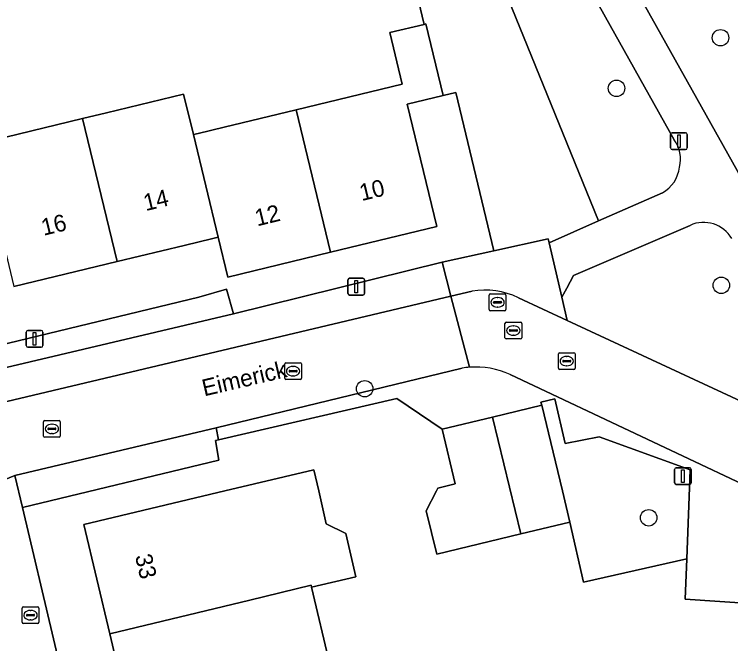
# Model space of a CAD drawing. Extents: x 157793 to 159380, y 380877 to 382313.
# Drawn here: x 158826.74 to 158869.36, y 381240.9 to 381278.38 of the extents above; entities that cross this region are included whole.
import ezdxf

# ---------------------------------------------------------------- set-up
doc = ezdxf.new("R2010")
doc.units = 0
for name, color, linetype in [('IMGEO_Boom', 7, 'Continuous'), ('IMGEO_Brandkraan', 7, 'Continuous'), ('IMGEO_Erf', 7, 'Continuous'), ('IMGEO_Groenvoorziening', 7, 'Continuous'), ('IMGEO_Kolk', 7, 'Continuous'), ('IMGEO_Lichtmast', 7, 'Continuous'), ('IMGEO_Muur', 7, 'Continuous'), ('IMGEO_Openbare_ruimte_label', 7, 'Continuous'), ('IMGEO_Pand', 7, 'Continuous'), ('IMGEO_Pand_nummerreeks', 7, 'Continuous'), ('IMGEO_Parkeervlak_open', 7, 'Continuous'), ('IMGEO_Rijbaan_lokaal_open', 7, 'Continuous'), ('IMGEO_Rioolput', 7, 'Continuous'), ('IMGEO_Voetpad_halfverhard', 7, 'Continuous'), ('IMGEO_Voetpad_open', 7, 'Continuous')]:
    doc.layers.add(name, color=color, linetype=linetype)

msp = doc.modelspace()

# ---------------------------------------------------------------- linework, layer by layer
at = {"layer": 'IMGEO_Boom'}
for centre in [(158868.759, 381276.985), (158862.571, 381273.974), (158868.805, 381262.243), (158847.587, 381256.085), (158864.486, 381248.399)]:
    msp.add_circle(centre, 0.489, dxfattribs=at)
at = {"layer": 'IMGEO_Brandkraan'}
for p, q in [((158827.203, 381242.175), (158827.203, 381243.027)), ((158827.278, 381243.101), (158828.13, 381243.101)), ((158828.204, 381243.027), (158828.204, 381242.175)), ((158827.462, 381242.595), (158827.462, 381242.607)), ((158827.9, 381242.558), (158827.502, 381242.558)), ((158827.505, 381242.644), (158827.903, 381242.644)), ((158827.691, 381242.881), (158827.716, 381242.881)), ((158827.946, 381242.607), (158827.946, 381242.595)), ((158828.13, 381242.101), (158827.278, 381242.101)), ((158827.714, 381242.321), (158827.689, 381242.321))]:
    msp.add_line(p, q, dxfattribs=at)
for points in [[(158827.203, 381242.175), (158827.203, 381243.027)], [(158827.278, 381243.101), (158828.13, 381243.101)], [(158828.204, 381243.027), (158828.204, 381242.175)], [(158828.13, 381242.101), (158827.278, 381242.101)]]:
    msp.add_lwpolyline(points, dxfattribs=at)
for centre, radius, start, end in [((158827.28, 381243.025), 0.0765, 91.552, 178.448), ((158827.28, 381243.025), 0.0765, 91.552, 178.448), ((158828.128, 381243.025), 0.0765, 1.552, 88.448), ((158828.128, 381243.025), 0.0765, 1.552, 88.448), ((158827.502, 381242.604), 0.0403, 85.8775, 175.7526), ((158827.499, 381242.594), 0.0366, 178.938, 274.7102), ((158827.903, 381242.601), 0.043, 264.8664, 352.4533), ((158827.907, 381242.606), 0.0386, 1.7309, 96.639), ((158827.28, 381242.177), 0.0765, 181.552, 268.448), ((158827.28, 381242.177), 0.0765, 181.552, 268.448), ((158828.128, 381242.177), 0.0765, 271.552, 358.448), ((158828.128, 381242.177), 0.0765, 271.552, 358.448)]:
    msp.add_arc(centre, radius, start, end, dxfattribs=at)
for centre, major_axis, ratio, start_param, end_param in [((158827.69, 381242.601), (-0.387, 0.002), 0.722429, 4.712389, 7.853982), ((158827.715, 381242.601), (-0.39, 0.002), 0.717154, 1.570796, 4.712389)]:
    msp.add_ellipse(centre, major_axis=major_axis, ratio=ratio, start_param=start_param, end_param=end_param, dxfattribs=at)
at = {"layer": 'IMGEO_Erf'}
for points in [[(158796.458, 381279.131), (158799.959, 381263.549), (158806.355, 381265.095), (158805.213, 381269.826), (158811.385, 381271.319), (158812.262, 381267.693), (158816.023, 381268.602), (158814.781, 381273.738), (158817.34, 381274.356), (158819.977, 381274.994), (158820.627, 381272.307), (158824.067, 381273.138), (158824.659, 381270.689), (158830.794, 381272.172), (158832.229, 381272.519), (158836.809, 381273.625), (158837.392, 381271.216), (158837.671, 381271.283), (158839.235, 381271.661), (158843.504, 381272.693), (158849.826, 381274.221), (158849.084, 381277.291), (158851.122, 381277.783), (158847.502, 381292.957)], [(158815.631, 381256.192), (158837.72, 381261.543), (158839.36, 381262.015), (158839.777, 381260.543), (158852.203, 381263.63), (158855.264, 381264.302), (158853.016, 381273.723), (158852.264, 381273.543), (158850.115, 381273.023), (158851.875, 381265.743), (158845.554, 381264.215), (158839.443, 381262.738), (158838.869, 381265.109), (158838.554, 381265.033), (158836.847, 381264.62), (158832.855, 381263.656), (158826.718, 381262.173)], [(158917.231, 381250.819), (158885.275, 381243.32), (158878.143, 381241.655), (158877.854, 381242.8), (158866.657, 381243.554), (158866.752, 381245.951), (158860.608, 381244.567), (158859.798, 381248.142), (158856.878, 381247.437), (158851.876, 381246.229), (158851.254, 381248.805), (158851.854, 381250), (158851.936, 381250.164), (158852.975, 381250.415), (158852.189, 381253.672), (158849.504, 381255.511), (158838.898, 381253.04), (158838.707, 381252.995), (158838.908, 381251.84), (158827.234, 381249.01), (158832.763, 381225.547), (158831.574, 381225.304), (158835.965, 381206.655)], [(158841.997, 381217.842), (158840.535, 381224.035), (158839.106, 381230.09), (158837.638, 381236.313), (158833.858, 381235.402), (158832.424, 381241.479), (158830.884, 381248.001), (158839.268, 381250), (158844.556, 381251.261), (158844.849, 381250), (158845.304, 381248.047), (158846.465, 381247.463), (158847.066, 381244.882), (158844.428, 381244.269), (158845.515, 381239.663), (158845.773, 381238.57), (158845.841, 381238.289), (158849.079, 381239.049), (158850.556, 381232.795), (158847.519, 381232.079), (158848.948, 381226.023), (158850.41, 381219.831)]]:
    msp.add_lwpolyline(points, dxfattribs=at)
at = {"layer": 'IMGEO_Groenvoorziening'}
for points in [[(158865.999, 381270.903), (158849.737, 381300.005), (158847.89, 381299.562), (158861.5, 381266.074), (158865.298, 381267.758)], [(158861.545, 381283.771), (158880.077, 381250.629), (158883.377, 381249.09), (158866.882, 381289.403), (158862.293, 381286.445)], [(158866.945, 381265.815), (158860.008, 381262.818), (158859.613, 381262.079), (158859.319, 381261.529), (158859.641, 381260.157), (158873.895, 381253.511)]]:
    msp.add_lwpolyline(points, dxfattribs=at)
for points in [[(158847.89, 381299.562), (158846.015, 381299.112), (158846.677, 381296.371), (158847.502, 381292.957), (158851.122, 381277.783), (158851.232, 381277.81), (158852.264, 381273.543), (158853.016, 381273.723), (158855.264, 381264.302), (158858.5, 381265.012), (158858.557, 381264.77), (158861.5, 381266.074)], [(158858.793, 381252.311), (158859.35, 381250), (158859.798, 381248.142), (158860.608, 381244.567), (158866.752, 381245.951), (158866.961, 381251.253), (158861.541, 381253.22), (158859.513, 381252.827), (158858.905, 381255.487), (158858.071, 381255.292), (158858.119, 381255.104)]]:
    msp.add_lwpolyline(points, close=True, dxfattribs=at)
for centre, radius, start, end in [((158864.472, 381269.762), 1.906, 345.3991, 36.7857), ((158864.328, 381269.509), 2.002, 298.972, 353.4571), ((158867.749, 381264.042), 1.947, 30.2667, 114.3912)]:
    msp.add_arc(centre, radius, start, end, dxfattribs=at)
at = {"layer": 'IMGEO_Kolk'}
for p, q in [((158859.184, 381258.229), (158860.036, 381258.229)), ((158859.109, 381257.303), (158859.109, 381258.155)), ((158859.597, 381258.009), (158859.622, 381258.009)), ((158860.11, 381258.155), (158860.11, 381257.303)), ((158842.827, 381256.706), (158842.827, 381257.558)), ((158842.902, 381257.632), (158843.754, 381257.632)), ((158843.315, 381257.412), (158843.34, 381257.412)), ((158843.828, 381257.558), (158843.828, 381256.706)), ((158859.368, 381257.723), (158859.368, 381257.735)), ((158859.806, 381257.686), (158859.408, 381257.686)), ((158859.411, 381257.772), (158859.809, 381257.772)), ((158859.62, 381257.449), (158859.595, 381257.449)), ((158859.852, 381257.735), (158859.852, 381257.723)), ((158843.086, 381257.126), (158843.086, 381257.138)), ((158843.524, 381257.089), (158843.126, 381257.089)), ((158843.129, 381257.175), (158843.527, 381257.175)), ((158843.57, 381257.138), (158843.57, 381257.126)), ((158860.036, 381257.229), (158859.184, 381257.229)), ((158843.754, 381256.632), (158842.902, 381256.632)), ((158843.338, 381256.852), (158843.313, 381256.852)), ((158828.476, 381253.268), (158828.476, 381254.12)), ((158828.551, 381254.194), (158829.403, 381254.194)), ((158828.964, 381253.974), (158828.989, 381253.974)), ((158829.477, 381254.12), (158829.477, 381253.268)), ((158828.735, 381253.688), (158828.735, 381253.7)), ((158829.173, 381253.651), (158828.775, 381253.651)), ((158828.778, 381253.737), (158829.176, 381253.737)), ((158829.219, 381253.7), (158829.219, 381253.688)), ((158829.403, 381253.194), (158828.551, 381253.194)), ((158828.987, 381253.414), (158828.962, 381253.414))]:
    msp.add_line(p, q, dxfattribs=at)
for points in [[(158859.184, 381258.229), (158860.036, 381258.229)], [(158859.109, 381257.303), (158859.109, 381258.155)], [(158860.11, 381258.155), (158860.11, 381257.303)], [(158842.827, 381256.706), (158842.827, 381257.558)], [(158842.902, 381257.632), (158843.754, 381257.632)], [(158843.828, 381257.558), (158843.828, 381256.706)], [(158860.036, 381257.229), (158859.184, 381257.229)], [(158843.754, 381256.632), (158842.902, 381256.632)], [(158828.476, 381253.268), (158828.476, 381254.12)], [(158828.551, 381254.194), (158829.403, 381254.194)], [(158829.477, 381254.12), (158829.477, 381253.268)], [(158829.403, 381253.194), (158828.551, 381253.194)]]:
    msp.add_lwpolyline(points, dxfattribs=at)
for centre, radius, start, end in [((158859.186, 381258.153), 0.0765, 91.552, 178.448), ((158859.186, 381258.153), 0.0765, 91.552, 178.448), ((158860.034, 381258.153), 0.0765, 1.552, 88.448), ((158860.034, 381258.153), 0.0765, 1.552, 88.448), ((158842.904, 381257.556), 0.0765, 91.552, 178.448), ((158842.904, 381257.556), 0.0765, 91.552, 178.448), ((158843.752, 381257.556), 0.0765, 1.552, 88.448), ((158843.752, 381257.556), 0.0765, 1.552, 88.448), ((158859.408, 381257.732), 0.0403, 85.8775, 175.7526), ((158859.405, 381257.722), 0.0366, 178.938, 274.7102), ((158859.809, 381257.729), 0.043, 264.8664, 352.4533), ((158859.813, 381257.734), 0.0386, 1.7309, 96.639), ((158843.126, 381257.135), 0.0403, 85.8775, 175.7526), ((158843.123, 381257.125), 0.0366, 178.938, 274.7102), ((158843.527, 381257.132), 0.043, 264.8664, 352.4533), ((158843.531, 381257.137), 0.0386, 1.7309, 96.639), ((158859.186, 381257.305), 0.0765, 181.552, 268.448), ((158859.186, 381257.305), 0.0765, 181.552, 268.448), ((158860.034, 381257.305), 0.0765, 271.552, 358.448), ((158860.034, 381257.305), 0.0765, 271.552, 358.448), ((158842.904, 381256.708), 0.0765, 181.552, 268.448), ((158842.904, 381256.708), 0.0765, 181.552, 268.448), ((158843.752, 381256.708), 0.0765, 271.552, 358.448), ((158843.752, 381256.708), 0.0765, 271.552, 358.448), ((158828.553, 381254.118), 0.0765, 91.552, 178.448), ((158828.553, 381254.118), 0.0765, 91.552, 178.448), ((158829.401, 381254.118), 0.0765, 1.552, 88.448), ((158829.401, 381254.118), 0.0765, 1.552, 88.448), ((158828.775, 381253.697), 0.0403, 85.8775, 175.7526), ((158828.772, 381253.687), 0.0366, 178.938, 274.7102), ((158829.176, 381253.694), 0.043, 264.8664, 352.4533), ((158829.18, 381253.699), 0.0386, 1.7309, 96.639), ((158828.553, 381253.27), 0.0765, 181.552, 268.448), ((158828.553, 381253.27), 0.0765, 181.552, 268.448), ((158829.401, 381253.27), 0.0765, 271.552, 358.448), ((158829.401, 381253.27), 0.0765, 271.552, 358.448)]:
    msp.add_arc(centre, radius, start, end, dxfattribs=at)
for centre, major_axis, ratio, start_param, end_param in [((158859.596, 381257.729), (-0.387, 0.002), 0.722429, 4.712389, 7.853982), ((158859.621, 381257.729), (-0.39, 0.002), 0.717154, 1.570796, 4.712389), ((158843.314, 381257.132), (-0.387, 0.002), 0.722429, 4.712389, 7.853982), ((158843.339, 381257.132), (-0.39, 0.002), 0.717154, 1.570796, 4.712389), ((158828.963, 381253.694), (-0.387, 0.002), 0.722429, 4.712389, 7.853982), ((158828.988, 381253.694), (-0.39, 0.002), 0.717154, 1.570796, 4.712389)]:
    msp.add_ellipse(centre, major_axis=major_axis, ratio=ratio, start_param=start_param, end_param=end_param, dxfattribs=at)
at = {"layer": 'IMGEO_Lichtmast'}
for p, q in [((158865.791, 381270.431), (158865.791, 381271.231)), ((158865.791, 381271.231), (158865.791, 381270.431)), ((158865.891, 381271.331), (158866.681, 381271.331)), ((158866.681, 381271.331), (158865.891, 381271.331)), ((158866.781, 381271.231), (158866.781, 381270.431)), ((158866.781, 381270.431), (158866.781, 381271.231)), ((158866.681, 381270.331), (158865.891, 381270.331)), ((158865.891, 381270.331), (158866.681, 381270.331)), ((158846.587, 381261.762), (158846.587, 381262.562)), ((158846.587, 381262.562), (158846.587, 381261.762)), ((158846.687, 381262.662), (158847.477, 381262.662)), ((158847.477, 381262.662), (158846.687, 381262.662)), ((158847.577, 381262.562), (158847.577, 381261.762)), ((158847.577, 381261.762), (158847.577, 381262.562)), ((158847.477, 381261.662), (158846.687, 381261.662)), ((158846.687, 381261.662), (158847.477, 381261.662)), ((158827.551, 381259.554), (158828.341, 381259.554)), ((158828.341, 381259.554), (158827.551, 381259.554)), ((158827.451, 381258.654), (158827.451, 381259.454)), ((158827.451, 381259.454), (158827.451, 381258.654)), ((158828.441, 381259.454), (158828.441, 381258.654)), ((158828.441, 381258.654), (158828.441, 381259.454)), ((158828.341, 381258.554), (158827.551, 381258.554)), ((158827.551, 381258.554), (158828.341, 381258.554)), ((158866.024, 381250.484), (158866.024, 381251.284)), ((158866.024, 381251.284), (158866.024, 381250.484)), ((158866.124, 381251.384), (158866.914, 381251.384)), ((158866.914, 381251.384), (158866.124, 381251.384)), ((158867.014, 381251.284), (158867.014, 381250.484)), ((158867.014, 381250.484), (158867.014, 381251.284)), ((158866.914, 381250.384), (158866.124, 381250.384)), ((158866.124, 381250.384), (158866.914, 381250.384))]:
    msp.add_line(p, q, dxfattribs=at)
for points in [[(158866.211, 381271.206), (158866.361, 381271.206), (158866.361, 381270.456), (158866.211, 381270.456), (158866.211, 381271.206)], [(158847.007, 381262.537), (158847.157, 381262.537), (158847.157, 381261.787), (158847.007, 381261.787), (158847.007, 381262.537)], [(158827.871, 381259.429), (158828.021, 381259.429), (158828.021, 381258.679), (158827.871, 381258.679), (158827.871, 381259.429)], [(158866.444, 381251.259), (158866.594, 381251.259), (158866.594, 381250.509), (158866.444, 381250.509), (158866.444, 381251.259)]]:
    msp.add_lwpolyline(points, dxfattribs=at)
for centre, start, end in [((158865.891, 381271.231), 90, 180), ((158865.891, 381271.231), 90, 180), ((158866.681, 381271.231), 0, 90), ((158866.681, 381271.231), 360, 90), ((158865.891, 381270.431), 180, 270), ((158865.891, 381270.431), 180, 270), ((158866.681, 381270.431), 270, 0), ((158866.681, 381270.431), 270, 0), ((158846.687, 381262.562), 90, 180), ((158846.687, 381262.562), 90, 180), ((158847.477, 381262.562), 0, 90), ((158847.477, 381262.562), 360, 90), ((158846.687, 381261.762), 180, 270), ((158846.687, 381261.762), 180, 270), ((158847.477, 381261.762), 270, 0), ((158847.477, 381261.762), 270, 0), ((158827.551, 381259.454), 90, 180), ((158827.551, 381259.454), 90, 180), ((158828.341, 381259.454), 0, 90), ((158828.341, 381259.454), 360, 90), ((158827.551, 381258.654), 180, 270), ((158827.551, 381258.654), 180, 270), ((158828.341, 381258.654), 270, 0), ((158828.341, 381258.654), 270, 0), ((158866.124, 381251.284), 90, 180), ((158866.124, 381251.284), 90, 180), ((158866.914, 381251.284), 0, 90), ((158866.914, 381251.284), 360, 90), ((158866.124, 381250.484), 180, 270), ((158866.124, 381250.484), 180, 270), ((158866.914, 381250.484), 270, 0), ((158866.914, 381250.484), 270, 0)]:
    msp.add_arc(centre, 0.1, start, end, dxfattribs=at)
at = {"layer": 'IMGEO_Muur'}
for points in [[(158852.189, 381253.672), (158849.504, 381255.511), (158838.898, 381253.04)], [(158838.898, 381253.04), (158838.707, 381252.995), (158838.908, 381251.84)]]:
    msp.add_lwpolyline(points, dxfattribs=at)
at = {"layer": 'IMGEO_Pand'}
for points in [[(158850.115, 381273.023), (158852.264, 381273.543), (158851.232, 381277.81), (158851.122, 381277.783), (158849.084, 381277.291), (158849.826, 381274.221), (158843.504, 381272.693), (158845.554, 381264.215), (158851.875, 381265.743)], [(158837.392, 381271.216), (158836.809, 381273.625), (158832.229, 381272.519), (158830.794, 381272.172), (158832.855, 381263.656), (158836.847, 381264.62), (158838.554, 381265.033), (158838.869, 381265.109)], [(158843.504, 381272.693), (158839.235, 381271.661), (158837.671, 381271.283), (158837.392, 381271.216), (158838.869, 381265.109), (158839.443, 381262.738), (158845.554, 381264.215)], [(158832.855, 381263.656), (158830.794, 381272.172), (158824.659, 381270.689), (158826.718, 381262.173)], [(158856.878, 381247.437), (158859.798, 381248.142), (158859.35, 381250), (158858.793, 381252.311), (158858.119, 381255.104), (158855.195, 381254.398)], [(158856.878, 381247.437), (158855.195, 381254.398), (158852.189, 381253.672), (158852.975, 381250.415), (158851.936, 381250.164), (158851.854, 381250), (158851.254, 381248.805), (158851.876, 381246.229)], [(158832.424, 381241.479), (158840.755, 381243.486), (158844.401, 381244.382), (158844.428, 381244.269), (158847.066, 381244.882), (158846.465, 381247.463), (158845.304, 381248.047), (158844.849, 381250), (158844.556, 381251.261), (158839.268, 381250), (158830.884, 381248.001)], [(158844.428, 381244.269), (158844.401, 381244.382), (158840.755, 381243.486), (158832.424, 381241.479), (158833.858, 381235.402), (158837.638, 381236.313), (158845.841, 381238.289), (158845.773, 381238.57), (158845.515, 381239.663)]]:
    msp.add_lwpolyline(points, close=True, dxfattribs=at)
at = {"layer": 'IMGEO_Parkeervlak_open'}
for points in [[(158852.203, 381263.63), (158839.777, 381260.543), (158817.332, 381255.25), (158817.745, 381253.299), (158852.721, 381261.601)], [(158838.707, 381252.995), (158838.898, 381253.04), (158838.745, 381253.748), (158826.763, 381250.912), (158827.234, 381249.01), (158838.908, 381251.84)]]:
    msp.add_lwpolyline(points, close=True, dxfattribs=at)
at = {"layer": 'IMGEO_Rijbaan_lokaal_open'}
for points in [[(158856.241, 381256.942), (158872.554, 381249.232), (158879.45, 381246.024), (158885.275, 381243.32), (158917.231, 381250.819), (158917.019, 381252), (158937.52, 381256.931), (158937.248, 381258.103), (158957.278, 381262.898)], [(158853.976, 381261.897), (158852.721, 381261.601), (158853.829, 381257.361)], [(158853.829, 381257.361), (158852.721, 381261.601), (158817.745, 381253.299), (158817.272, 381253.151), (158815.566, 381251.992), (158794.745, 381247.107), (158773.443, 381242.062), (158774.465, 381237.747), (158808.607, 381245.83), (158819.334, 381248.352), (158822.393, 381249.104), (158826.763, 381250.912), (158838.745, 381253.748)], [(158929.974, 381259.644), (158908.607, 381254.538), (158907.805, 381253.185), (158906.699, 381252.92), (158891.703, 381249.403), (158885.759, 381247.97), (158883.703, 381248.938), (158883.377, 381249.09), (158880.077, 381250.629), (158873.895, 381253.511), (158859.641, 381260.157), (158856.73, 381261.505)], [(158838.745, 381253.748), (158853.391, 381257.309)]]:
    msp.add_lwpolyline(points, dxfattribs=at)
msp.add_lwpolyline([(158827.234, 381249.01), (158826.763, 381250.912), (158822.393, 381249.104), (158823.743, 381243.369), (158825.261, 381236.786), (158824.996, 381236.724), (158826.663, 381229.638), (158825.414, 381229.344), (158827.506, 381220.62), (158828.192, 381217.705), (158828.617, 381217.766), (158829.73, 381212.756), (158822.57, 381211.104), (158822.712, 381209.613), (158823.419, 381206.609), (158824.065, 381205.178), (158824.223, 381204.827), (158830.817, 381205.885), (158835.965, 381206.655), (158831.574, 381225.304), (158832.763, 381225.547)], close=True, dxfattribs=at)
for centre, radius, start, end in [((158854.749, 381257.461), 4.503, 63.9071, 99.8909), ((158854.174, 381252.587), 4.787, 94.1299, 99.4112), ((158854.203, 381252.364), 5.011, 66.007, 94.2835)]:
    msp.add_arc(centre, radius, start, end, dxfattribs=at)
at = {"layer": 'IMGEO_Rioolput'}
for p, q in [((158854.99, 381260.803), (158854.99, 381261.655)), ((158855.065, 381261.729), (158855.917, 381261.729)), ((158855.991, 381261.655), (158855.991, 381260.803)), ((158855.249, 381261.223), (158855.249, 381261.235)), ((158855.292, 381261.272), (158855.69, 381261.272)), ((158855.478, 381261.509), (158855.503, 381261.509)), ((158855.733, 381261.235), (158855.733, 381261.223)), ((158855.687, 381261.186), (158855.289, 381261.186)), ((158855.501, 381260.949), (158855.476, 381260.949)), ((158855.917, 381260.729), (158855.065, 381260.729)), ((158855.934, 381259.123), (158855.934, 381259.975)), ((158856.009, 381260.049), (158856.861, 381260.049)), ((158856.935, 381259.975), (158856.935, 381259.123)), ((158856.193, 381259.543), (158856.193, 381259.555)), ((158856.236, 381259.592), (158856.634, 381259.592)), ((158856.422, 381259.829), (158856.447, 381259.829)), ((158856.677, 381259.555), (158856.677, 381259.543)), ((158856.631, 381259.506), (158856.233, 381259.506)), ((158856.445, 381259.269), (158856.42, 381259.269)), ((158856.861, 381259.049), (158856.009, 381259.049))]:
    msp.add_line(p, q, dxfattribs=at)
for points in [[(158854.99, 381260.803), (158854.99, 381261.655)], [(158855.065, 381261.729), (158855.917, 381261.729)], [(158855.991, 381261.655), (158855.991, 381260.803)], [(158855.917, 381260.729), (158855.065, 381260.729)], [(158855.934, 381259.123), (158855.934, 381259.975)], [(158856.009, 381260.049), (158856.861, 381260.049)], [(158856.935, 381259.975), (158856.935, 381259.123)], [(158856.861, 381259.049), (158856.009, 381259.049)]]:
    msp.add_lwpolyline(points, dxfattribs=at)
for centre, radius, start, end in [((158855.067, 381261.653), 0.0765, 91.552, 178.448), ((158855.067, 381261.653), 0.0765, 91.552, 178.448), ((158855.915, 381261.653), 0.0765, 1.552, 88.448), ((158855.915, 381261.653), 0.0765, 1.552, 88.448), ((158855.289, 381261.232), 0.0403, 85.8775, 175.7526), ((158855.286, 381261.222), 0.0366, 178.938, 274.7102), ((158855.69, 381261.229), 0.043, 264.8664, 352.4533), ((158855.694, 381261.234), 0.0386, 1.7309, 96.639), ((158855.067, 381260.805), 0.0765, 181.552, 268.448), ((158855.067, 381260.805), 0.0765, 181.552, 268.448), ((158855.915, 381260.805), 0.0765, 271.552, 358.448), ((158855.915, 381260.805), 0.0765, 271.552, 358.448), ((158856.011, 381259.973), 0.0765, 91.552, 178.448), ((158856.011, 381259.973), 0.0765, 91.552, 178.448), ((158856.859, 381259.973), 0.0765, 1.552, 88.448), ((158856.859, 381259.973), 0.0765, 1.552, 88.448), ((158856.233, 381259.552), 0.0403, 85.8775, 175.7526), ((158856.23, 381259.542), 0.0366, 178.938, 274.7102), ((158856.634, 381259.549), 0.043, 264.8664, 352.4533), ((158856.638, 381259.554), 0.0386, 1.7309, 96.639), ((158856.011, 381259.125), 0.0765, 181.552, 268.448), ((158856.011, 381259.125), 0.0765, 181.552, 268.448), ((158856.859, 381259.125), 0.0765, 271.552, 358.448), ((158856.859, 381259.125), 0.0765, 271.552, 358.448)]:
    msp.add_arc(centre, radius, start, end, dxfattribs=at)
for centre, major_axis, ratio, start_param, end_param in [((158855.477, 381261.229), (-0.387, 0.002), 0.722429, 4.712389, 7.853982), ((158855.502, 381261.229), (-0.39, 0.002), 0.717154, 1.570796, 4.712389), ((158856.421, 381259.549), (-0.387, 0.002), 0.722429, 4.712389, 7.853982), ((158856.446, 381259.549), (-0.39, 0.002), 0.717154, 1.570796, 4.712389)]:
    msp.add_ellipse(centre, major_axis=major_axis, ratio=ratio, start_param=start_param, end_param=end_param, dxfattribs=at)
at = {"layer": 'IMGEO_Voetpad_halfverhard'}
for points in [[(158861.545, 381283.771), (158858.67, 381288.85), (158855.889, 381293.811), (158835.981, 381329.349), (158832.547, 381329.081), (158835.778, 381324.986), (158848.935, 381301.441), (158845.701, 381300.708), (158845.959, 381299.343), (158846.015, 381299.112), (158847.89, 381299.562), (158849.737, 381300.005), (158865.999, 381270.903)], [(158873.895, 381253.511), (158880.077, 381250.629), (158861.545, 381283.771)], [(158865.298, 381267.758), (158861.5, 381266.074), (158858.557, 381264.77), (158859.319, 381261.529), (158859.613, 381262.079), (158860.008, 381262.818), (158866.945, 381265.815)]]:
    msp.add_lwpolyline(points, dxfattribs=at)
for centre, radius, start, end in [((158864.472, 381269.762), 1.906, 345.3991, 36.7857), ((158864.328, 381269.509), 2.002, 298.972, 353.4571), ((158867.749, 381264.042), 1.947, 30.2667, 114.3912)]:
    msp.add_arc(centre, radius, start, end, dxfattribs=at)
at = {"layer": 'IMGEO_Voetpad_open'}
for points in [[(158858.557, 381264.77), (158858.5, 381265.012), (158855.264, 381264.302), (158852.203, 381263.63), (158852.721, 381261.601), (158853.976, 381261.897)], [(158856.73, 381261.505), (158859.641, 381260.157), (158859.319, 381261.529), (158858.557, 381264.77)], [(158853.391, 381257.309), (158838.745, 381253.748), (158838.898, 381253.04), (158849.504, 381255.511), (158852.189, 381253.672), (158855.195, 381254.398), (158858.119, 381255.104)], [(158858.119, 381255.104), (158858.071, 381255.292), (158858.905, 381255.487), (158859.513, 381252.827), (158861.541, 381253.22), (158866.961, 381251.253), (158866.752, 381245.951), (158866.657, 381243.554), (158877.854, 381242.8), (158878.143, 381241.655), (158885.275, 381243.32), (158879.45, 381246.024), (158878.601, 381244.256), (158871.717, 381247.43), (158872.554, 381249.232), (158856.241, 381256.942)]]:
    msp.add_lwpolyline(points, dxfattribs=at)
msp.add_lwpolyline([(158817.332, 381255.25), (158839.777, 381260.543), (158839.36, 381262.015), (158837.72, 381261.543), (158815.631, 381256.192), (158815.989, 381254.97), (158802.796, 381251.794), (158801.021, 381251.367), (158801.208, 381250.549), (158798.801, 381250), (158798.235, 381249.871), (158795.262, 381249.193), (158794.34, 381248.968), (158794.745, 381247.107), (158815.566, 381251.992), (158817.272, 381253.151), (158817.745, 381253.299)], close=True, dxfattribs=at)
for centre, radius, start, end in [((158854.749, 381257.461), 4.503, 63.9071, 99.8909), ((158854.174, 381252.587), 4.787, 94.1299, 99.4112), ((158854.203, 381252.364), 5.011, 66.007, 94.2835)]:
    msp.add_arc(centre, radius, start, end, dxfattribs=at)

# ---------------------------------------------------------------- texts
at = {"layer": 'IMGEO_Openbare_ruimte_label'}
msp.add_text('Eimerick', height=1, rotation=13.1191, dxfattribs=at).set_placement((158838.038, 381255.628))
at = {"layer": 'IMGEO_Pand_nummerreeks'}
for s, rotation, p in [('10', 13.5906, (158847.41, 381267.257)), ('14', 13.5848, (158834.555, 381266.659)), ('12', 13.5906, (158841.188, 381265.752)), ('16', 13.5864, (158828.48, 381265.191)), ('33', 283.2822, (158833.916, 381246.123))]:
    msp.add_text(s, height=1, rotation=rotation, dxfattribs=at).set_placement(p)

doc.saveas('drawing.dxf')
